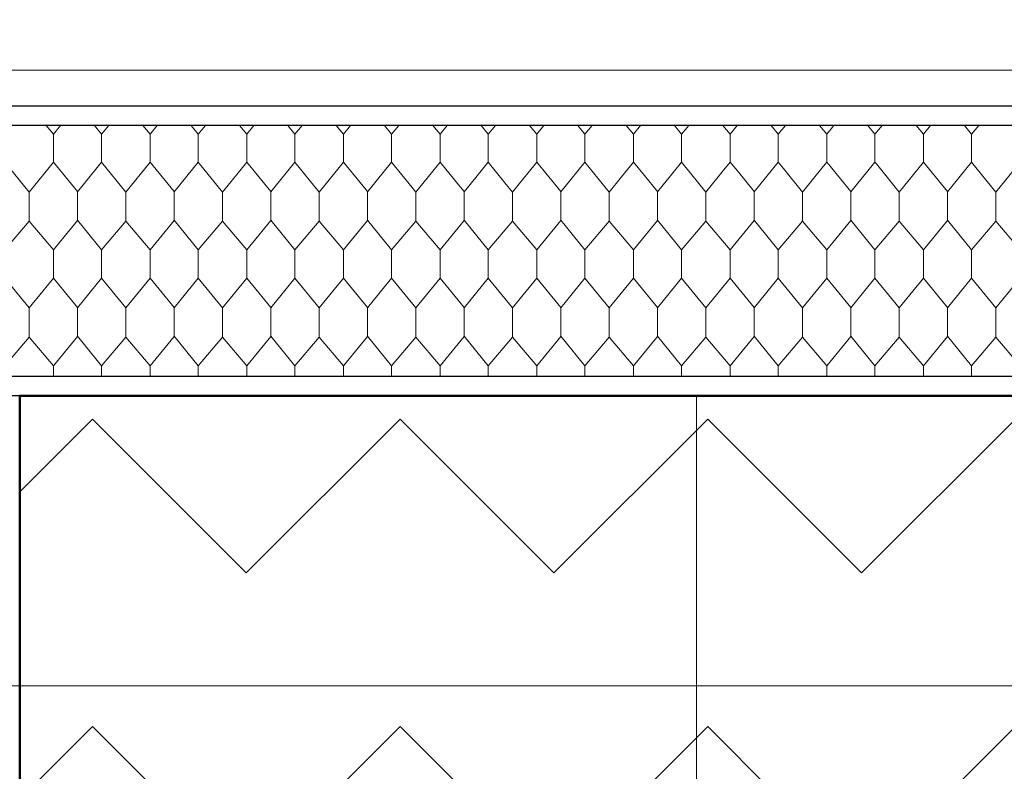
# Model space of a CAD drawing. Header units: metres. Extents: x 1306 to 1412, y -79 to 41.
# Tile 299 of 656: x 1353.02 to 1353.529, y -16.013 to -15.624. Entities that reach past the tile are written whole.
import ezdxf

# ---------------------------------------------------------------- set-up
doc = ezdxf.new("R2010")
doc.units = ezdxf.units.M
doc.header["$PDMODE"] = 65
doc.linetypes.add('AUSGEZOGEN', pattern=[0])
doc.linetypes.add('STRICHPUNKT2_S5', pattern=[0.5, 0.35, -0.05, 0.05, -0.05])
for name, color, linetype, lineweight in [('XR$2$Achsen', 4, 'AUSGEZOGEN', 13), ('XR$2$Allgemein', 4, 'AUSGEZOGEN', 13), ('XR$2$Wand', 1, 'AUSGEZOGEN', 50), ('XR$2$Wand Mauerwerk nt', 7, 'AUSGEZOGEN', 25), ('XR$3$DETAIL', 7, 'AUSGEZOGEN', 25), ('XR$3$Maßlinie 1_50', 7, 'AUSGEZOGEN', 25), ('XR$5$Filling', 4, 'AUSGEZOGEN', 13), ('XR$5$Muster', 4, 'AUSGEZOGEN', 13)]:
    doc.layers.add(name, color=color, linetype=linetype, lineweight=lineweight)
doc.styles.add('ARIAL', font='arial.ttf')
doc.dimstyles.new('DIMSTYLE_11', dxfattribs={"dimtxt": 0.15, "dimasz": 0.03, "dimexe": 0, "dimexo": 0, "dimgap": 0.075, "dimtad": 2, "dimrnd": 0.005, "dimzin": 4, "dimdsep": 46, "dimtxsty": 'ARIAL', "dimblk1": 'ALL_ML_STRICH', "dimblk2": 'ALL_ML_STRICH', "dimsah": 1, "dimcen": 0, "dimclrd": 3, "dimclre": 3, "dimclrt": 3, "dimadec": 0, "dimazin": 0, "dimtfac": 1, "dimtdec": 0, "dimtix": 1, "dimtmove": 2, "dimatfit": 3, "dimfxl": 0, "dimtzin": 0, "dimlwd": 0, "dimlwe": 25, "dimarcsym": 0})
doc.dimstyles.new('DIMSTYLE_12', dxfattribs={"dimtxt": 0.15, "dimasz": 0.03, "dimexe": 0, "dimexo": 0, "dimgap": 0.075, "dimtad": 2, "dimdec": 3, "dimrnd": 0.005, "dimzin": 4, "dimdsep": 46, "dimtxsty": 'ARIAL', "dimblk1": 'ALL_ML_STRICH', "dimblk2": 'ALL_ML_STRICH', "dimsah": 1, "dimcen": 0, "dimclrd": 3, "dimclre": 3, "dimclrt": 3, "dimadec": 0, "dimazin": 0, "dimtfac": 1, "dimtdec": 0, "dimtix": 1, "dimtmove": 2, "dimatfit": 3, "dimfxl": 0, "dimtzin": 0, "dimlwd": 0, "dimlwe": 25, "dimarcsym": 0})
doc.dimstyles.new('DIMSTYLE_19', dxfattribs={"dimtxt": 0.15, "dimasz": 0.03, "dimexe": 0, "dimexo": 0, "dimgap": 0.075, "dimtad": 2, "dimdec": 1, "dimlfac": 100, "dimrnd": 0.5, "dimzin": 4, "dimdsep": 46, "dimtxsty": 'ARIAL', "dimblk1": 'ALL_ML_STRICH', "dimblk2": 'ALL_ML_STRICH', "dimsah": 1, "dimcen": 0, "dimclrd": 3, "dimclre": 3, "dimclrt": 3, "dimadec": 0, "dimazin": 0, "dimtfac": 1, "dimtdec": 0, "dimtix": 1, "dimtmove": 2, "dimatfit": 3, "dimfxl": 0, "dimtzin": 0, "dimlwd": 0, "dimlwe": 25, "dimarcsym": 0})
doc.dimstyles.new('DIMSTYLE_24', dxfattribs={"dimtxt": 0.225, "dimasz": 0.15, "dimexe": 0, "dimexo": 0, "dimgap": 0.1125, "dimtad": 2, "dimrnd": 0.005, "dimzin": 4, "dimdsep": 46, "dimtxsty": 'ARIAL', "dimblk1": 'ALL_ML_STRICH', "dimblk2": 'ALL_ML_STRICH', "dimsah": 1, "dimcen": 0, "dimclrd": 3, "dimclre": 3, "dimclrt": 3, "dimadec": 0, "dimazin": 0, "dimtfac": 1, "dimtdec": 0, "dimtix": 1, "dimtmove": 2, "dimatfit": 3, "dimfxl": 0, "dimtzin": 0, "dimlwd": 0, "dimlwe": 25, "dimarcsym": 0})
doc.dimstyles.new('DIMSTYLE_6', dxfattribs={"dimtxt": 0.15, "dimasz": 0.15, "dimexe": 0, "dimexo": 0, "dimgap": 0.075, "dimtad": 2, "dimrnd": 0.005, "dimzin": 4, "dimdsep": 46, "dimtxsty": 'ARIAL', "dimblk1": 'ALL_ML_STRICH', "dimblk2": 'ALL_ML_STRICH', "dimsah": 1, "dimcen": 0, "dimclrd": 3, "dimclre": 3, "dimclrt": 3, "dimadec": 0, "dimazin": 0, "dimtfac": 1, "dimtdec": 0, "dimtix": 1, "dimtmove": 2, "dimatfit": 3, "dimfxl": 0, "dimtzin": 0, "dimlwd": 0, "dimlwe": 25, "dimarcsym": 0})
doc.dimstyles.new('DIMSTYLE_9', dxfattribs={"dimtxt": 0.15, "dimasz": 0.03, "dimexe": 0, "dimexo": 0, "dimgap": 0.075, "dimtad": 2, "dimdec": 1, "dimlfac": 100, "dimrnd": 0.5, "dimzin": 4, "dimdsep": 46, "dimtxsty": 'ARIAL', "dimblk1": 'ALL_ML_STRICH', "dimblk2": 'ALL_ML_STRICH', "dimsah": 1, "dimcen": 0, "dimclrd": 3, "dimclre": 3, "dimclrt": 3, "dimadec": 0, "dimazin": 0, "dimtfac": 1, "dimtdec": 0, "dimtix": 1, "dimtmove": 2, "dimatfit": 3, "dimfxl": 0, "dimtvp": 1.2, "dimtzin": 0, "dimlwd": 0, "dimlwe": 25, "dimarcsym": 0})

# ---------------------------------------------------------------- blocks, each defined once
blk = doc.blocks.new('ALL_ML_STRICH')
at = {"color": 0, "linetype": 'ByBlock', "lineweight": -2}
for p, q in [((0, -0.5), (0, 0.5)), ((-0.3, -0.3), (0.3, 0.3)), ((-1, 0), (0.5, 0))]:
    blk.add_line(p, q, dxfattribs=at)
blk = doc.blocks.new('*D765')
at = {"layer": 'DEFPOINTS', "color": 3, "linetype": 'AUSGEZOGEN', "lineweight": 25, "transparency": 33554687}
for p in [(1342.77015, -10.15909), (1342.77015, -20.11081), (1361.06015, -20.30016)]:
    blk.add_point(p, dxfattribs=at)
at = {"layer": 'XR$3$Maßlinie 1_50', "color": 3, "linetype": 'AUSGEZOGEN', "lineweight": -2, "transparency": 33554687}
for p, q in [((1342.77015, -10.20909), (1342.77015, -10.15909)), ((1342.77015, -10.15909), (1361.06015, -10.15909)), ((1361.06015, -10.20909), (1361.06015, -10.15909))]:
    blk.add_line(p, q, dxfattribs=at)
at = {"layer": 'XR$3$Maßlinie 1_50', "color": 3, "linetype": 'AUSGEZOGEN', "lineweight": 25, "transparency": 33554687, "xscale": 0.03000000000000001, "yscale": 0.03000000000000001, "zscale": 0.03000000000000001, "rotation": 180}
blk.add_blockref('ALL_ML_STRICH', (1342.77015, -10.15909), dxfattribs=at)
at = {"layer": 'XR$3$Maßlinie 1_50', "color": 3, "linetype": 'AUSGEZOGEN', "lineweight": 25, "transparency": 33554687, "xscale": 0.03000000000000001, "yscale": 0.03000000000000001, "zscale": 0.03000000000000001}
blk.add_blockref('ALL_ML_STRICH', (1361.06015, -10.15909), dxfattribs=at)
at = {"layer": 'XR$3$Maßlinie 1_50', "color": 3, "linetype": 'AUSGEZOGEN', "lineweight": 25, "transparency": 33554687, "insert": (1351.91908, -10.03154), "char_height": 0.15, "width": 0.6, "attachment_point": 5, "style": 'ARIAL'}
blk.add_mtext('\\W0.80;\\A1;{\\A1;{18.29\\H0.099000;\\S^ ;}}', dxfattribs=at)
blk = doc.blocks.new('*D782')
at = {"layer": 'DEFPOINTS', "color": 3, "linetype": 'AUSGEZOGEN', "lineweight": 25, "transparency": 33554687}
for p in [(1343.12015, -10.95909), (1343.12015, -20.11122), (1361.06015, -20.5034)]:
    blk.add_point(p, dxfattribs=at)
at = {"layer": 'XR$3$Maßlinie 1_50', "color": 3, "linetype": 'AUSGEZOGEN', "lineweight": -2, "transparency": 33554687}
for p, q in [((1343.12015, -11.00909), (1343.12015, -10.95909)), ((1343.12015, -10.95909), (1361.06015, -10.95909)), ((1361.06015, -11.00909), (1361.06015, -10.95909))]:
    blk.add_line(p, q, dxfattribs=at)
at = {"layer": 'XR$3$Maßlinie 1_50', "color": 3, "linetype": 'AUSGEZOGEN', "lineweight": 25, "transparency": 33554687, "xscale": 0.03000000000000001, "yscale": 0.03000000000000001, "zscale": 0.03000000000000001, "rotation": 180}
blk.add_blockref('ALL_ML_STRICH', (1343.12015, -10.95909), dxfattribs=at)
at = {"layer": 'XR$3$Maßlinie 1_50', "color": 3, "linetype": 'AUSGEZOGEN', "lineweight": 25, "transparency": 33554687, "xscale": 0.03000000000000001, "yscale": 0.03000000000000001, "zscale": 0.03000000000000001}
blk.add_blockref('ALL_ML_STRICH', (1361.06015, -10.95909), dxfattribs=at)
at = {"layer": 'XR$3$Maßlinie 1_50', "color": 3, "linetype": 'AUSGEZOGEN', "lineweight": 25, "transparency": 33554687, "insert": (1352.09444, -10.83154), "char_height": 0.15, "width": 0.6, "attachment_point": 5, "style": 'ARIAL'}
blk.add_mtext('\\W0.80;\\A1;{\\A1;{17.94\\H0.099000;\\S^ ;}}', dxfattribs=at)
blk = doc.blocks.new('*D880')
at = {"layer": 'DEFPOINTS', "color": 3, "linetype": 'AUSGEZOGEN', "lineweight": 25, "transparency": 33554687}
for p in [(1348.37015, -11.75909), (1348.37015, -16.9252), (1353.37015, -16.9252)]:
    blk.add_point(p, dxfattribs=at)
at = {"layer": 'XR$3$Maßlinie 1_50', "color": 3, "linetype": 'AUSGEZOGEN', "lineweight": -2, "transparency": 33554687}
for p, q in [((1348.37015, -11.80909), (1348.37015, -11.75909)), ((1348.37015, -11.75909), (1353.37015, -11.75909)), ((1353.37015, -11.80909), (1353.37015, -11.75909))]:
    blk.add_line(p, q, dxfattribs=at)
at = {"layer": 'XR$3$Maßlinie 1_50', "color": 3, "linetype": 'AUSGEZOGEN', "lineweight": 25, "transparency": 33554687, "xscale": 0.03000000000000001, "yscale": 0.03000000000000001, "zscale": 0.03000000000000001, "rotation": 180}
blk.add_blockref('ALL_ML_STRICH', (1348.37015, -11.75909), dxfattribs=at)
at = {"layer": 'XR$3$Maßlinie 1_50', "color": 3, "linetype": 'AUSGEZOGEN', "lineweight": 25, "transparency": 33554687, "xscale": 0.03000000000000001, "yscale": 0.03000000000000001, "zscale": 0.03000000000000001}
blk.add_blockref('ALL_ML_STRICH', (1353.37015, -11.75909), dxfattribs=at)
at = {"layer": 'XR$3$Maßlinie 1_50', "color": 3, "linetype": 'AUSGEZOGEN', "lineweight": 25, "transparency": 33554687, "insert": (1350.87902, -11.63154), "char_height": 0.15, "width": 0.48, "attachment_point": 5, "style": 'ARIAL'}
blk.add_mtext('\\W0.80;\\A1;{\\A1;{5.00\\H0.099000;\\S^ ;}}', dxfattribs=at)
blk = doc.blocks.new('*D881')
at = {"layer": 'DEFPOINTS', "color": 3, "linetype": 'AUSGEZOGEN', "lineweight": 25, "transparency": 33554687}
for p in [(1353.37015, -11.75909), (1353.37015, -16.9252), (1358.37015, -16.9252)]:
    blk.add_point(p, dxfattribs=at)
at = {"layer": 'XR$3$Maßlinie 1_50', "color": 3, "linetype": 'AUSGEZOGEN', "lineweight": -2, "transparency": 33554687}
for p, q in [((1353.37015, -11.80909), (1353.37015, -11.75909)), ((1353.37015, -11.75909), (1358.37015, -11.75909)), ((1358.37015, -11.80909), (1358.37015, -11.75909))]:
    blk.add_line(p, q, dxfattribs=at)
at = {"layer": 'XR$3$Maßlinie 1_50', "color": 3, "linetype": 'AUSGEZOGEN', "lineweight": 25, "transparency": 33554687, "xscale": 0.03000000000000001, "yscale": 0.03000000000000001, "zscale": 0.03000000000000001, "rotation": 180}
blk.add_blockref('ALL_ML_STRICH', (1353.37015, -11.75909), dxfattribs=at)
at = {"layer": 'XR$3$Maßlinie 1_50', "color": 3, "linetype": 'AUSGEZOGEN', "lineweight": 25, "transparency": 33554687, "xscale": 0.03000000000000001, "yscale": 0.03000000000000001, "zscale": 0.03000000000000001}
blk.add_blockref('ALL_ML_STRICH', (1358.37015, -11.75909), dxfattribs=at)
at = {"layer": 'XR$3$Maßlinie 1_50', "color": 3, "linetype": 'AUSGEZOGEN', "lineweight": 25, "transparency": 33554687, "insert": (1355.87902, -11.63154), "char_height": 0.15, "width": 0.48, "attachment_point": 5, "style": 'ARIAL'}
blk.add_mtext('\\W0.80;\\A1;{\\A1;{5.00\\H0.099000;\\S^ ;}}', dxfattribs=at)
blk = doc.blocks.new('*D899')
at = {"layer": 'DEFPOINTS', "color": 3, "linetype": 'AUSGEZOGEN', "lineweight": 25, "transparency": 33554687}
for p in [(1342.77015, -8.55909), (1361.24015, -14.91825), (1342.77015, -18.60158)]:
    blk.add_point(p, dxfattribs=at)
at = {"layer": 'XR$3$Maßlinie 1_50', "color": 3, "linetype": 'AUSGEZOGEN', "lineweight": -2, "transparency": 33554687}
for p, q in [((1342.77015, -9.15909), (1342.77015, -8.55909)), ((1342.77015, -8.55909), (1361.24015, -8.55909)), ((1361.24015, -9.15909), (1361.24015, -8.55909))]:
    blk.add_line(p, q, dxfattribs=at)
at = {"layer": 'XR$3$Maßlinie 1_50', "color": 3, "linetype": 'AUSGEZOGEN', "lineweight": 25, "transparency": 33554687, "xscale": 0.15, "yscale": 0.15, "zscale": 0.15, "rotation": 180}
blk.add_blockref('ALL_ML_STRICH', (1342.77015, -8.55909), dxfattribs=at)
at = {"layer": 'XR$3$Maßlinie 1_50', "color": 3, "linetype": 'AUSGEZOGEN', "lineweight": 25, "transparency": 33554687, "xscale": 0.15, "yscale": 0.15, "zscale": 0.15}
blk.add_blockref('ALL_ML_STRICH', (1361.24015, -8.55909), dxfattribs=at)
at = {"layer": 'XR$3$Maßlinie 1_50', "color": 3, "linetype": 'AUSGEZOGEN', "lineweight": 25, "transparency": 33554687, "insert": (1352.0111, -8.3926), "char_height": 0.225, "width": 0.9, "attachment_point": 5, "style": 'ARIAL'}
blk.add_mtext('\\W0.80;\\A1;{\\fArial|i0|b1;\\A1;{18.47\\H0.148500;\\S^ ;}}', dxfattribs=at)
blk = doc.blocks.new('*D905')
at = {"layer": 'DEFPOINTS', "color": 3, "linetype": 'AUSGEZOGEN', "lineweight": 25, "transparency": 33554687}
for p in [(1352.87015, -12.55909), (1352.87015, -16.39625), (1353.87015, -16.39625)]:
    blk.add_point(p, dxfattribs=at)
at = {"layer": 'XR$3$Maßlinie 1_50', "color": 3, "linetype": 'AUSGEZOGEN', "lineweight": -2, "transparency": 33554687}
for p, q in [((1352.87015, -12.60909), (1352.87015, -12.55909)), ((1352.87015, -12.55909), (1353.87015, -12.55909)), ((1353.87015, -12.60909), (1353.87015, -12.55909))]:
    blk.add_line(p, q, dxfattribs=at)
at = {"layer": 'XR$3$Maßlinie 1_50', "color": 3, "linetype": 'AUSGEZOGEN', "lineweight": 25, "transparency": 33554687, "xscale": 0.15, "yscale": 0.15, "zscale": 0.15, "rotation": 180}
blk.add_blockref('ALL_ML_STRICH', (1352.87015, -12.55909), dxfattribs=at)
at = {"layer": 'XR$3$Maßlinie 1_50', "color": 3, "linetype": 'AUSGEZOGEN', "lineweight": 25, "transparency": 33554687, "xscale": 0.15, "yscale": 0.15, "zscale": 0.15}
blk.add_blockref('ALL_ML_STRICH', (1353.87015, -12.55909), dxfattribs=at)
at = {"layer": 'XR$3$Maßlinie 1_50', "color": 3, "linetype": 'AUSGEZOGEN', "lineweight": 25, "transparency": 33554687, "insert": (1353.37902, -12.43154), "char_height": 0.15, "width": 0.48, "attachment_point": 5, "style": 'ARIAL'}
blk.add_mtext('\\W0.80;\\A1;{\\A1;{1.00\\H0.099000;\\S^ ;}}', dxfattribs=at)
blk = doc.blocks.new('*D929')
at = {"layer": 'DEFPOINTS', "color": 3, "linetype": 'AUSGEZOGEN', "lineweight": 25, "transparency": 33554687}
for p in [(1362.14624, -15.15825), (1340.42407, -17.54325), (1364.27124, -17.54325)]:
    blk.add_point(p, dxfattribs=at)
at = {"layer": 'XR$3$Maßlinie 1_50', "color": 3, "linetype": 'AUSGEZOGEN', "lineweight": -2, "transparency": 33554687}
for p, q in [((1340.47407, -15.15825), (1340.42407, -15.15825)), ((1340.42407, -17.54325), (1340.42407, -15.15825)), ((1340.47407, -17.54325), (1340.42407, -17.54325))]:
    blk.add_line(p, q, dxfattribs=at)
at = {"layer": 'XR$3$Maßlinie 1_50', "color": 3, "linetype": 'AUSGEZOGEN', "lineweight": 25, "transparency": 33554687, "xscale": 0.03000000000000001, "yscale": 0.03000000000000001, "zscale": 0.03000000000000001}
for p, rotation in [((1340.42407, -15.15825), 90), ((1340.42407, -17.54325), 270)]:
    blk.add_blockref('ALL_ML_STRICH', p, dxfattribs=dict(at, rotation=rotation))
at = {"layer": 'XR$3$Maßlinie 1_50', "color": 3, "linetype": 'AUSGEZOGEN', "lineweight": 25, "transparency": 33554687, "insert": (1340.29641, -16.32984), "char_height": 0.15, "width": 0.6, "attachment_point": 5, "rotation": 90, "style": 'ARIAL'}
blk.add_mtext('\\W0.80;\\A1;{\\A1;{2.38\\H0.099000;\\S5^ ;}}', dxfattribs=at)
blk = doc.blocks.new('*D938')
at = {"layer": 'DEFPOINTS', "color": 3, "linetype": 'AUSGEZOGEN', "lineweight": 25, "transparency": 33554687}
for p in [(1364.96914, -15.15825), (1338.82407, -20.29325), (1364.65696, -20.29325)]:
    blk.add_point(p, dxfattribs=at)
at = {"layer": 'XR$3$Maßlinie 1_50', "color": 3, "linetype": 'AUSGEZOGEN', "lineweight": -2, "transparency": 33554687}
for p, q in [((1338.87407, -15.15825), (1338.82407, -15.15825)), ((1338.82407, -20.29325), (1338.82407, -15.15825)), ((1338.87407, -20.29325), (1338.82407, -20.29325))]:
    blk.add_line(p, q, dxfattribs=at)
at = {"layer": 'XR$3$Maßlinie 1_50', "color": 3, "linetype": 'AUSGEZOGEN', "lineweight": 25, "transparency": 33554687, "xscale": 0.03000000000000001, "yscale": 0.03000000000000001, "zscale": 0.03000000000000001}
for p, rotation in [((1338.82407, -15.15825), 90), ((1338.82407, -20.29325), 270)]:
    blk.add_blockref('ALL_ML_STRICH', p, dxfattribs=dict(at, rotation=rotation))
at = {"layer": 'XR$3$Maßlinie 1_50', "color": 3, "linetype": 'AUSGEZOGEN', "lineweight": 25, "transparency": 33554687, "insert": (1338.69641, -17.70484), "char_height": 0.15, "width": 0.6, "attachment_point": 5, "rotation": 90, "style": 'ARIAL'}
blk.add_mtext('\\W0.80;\\A1;{\\A1;{5.13\\H0.099000;\\S5^ ;}}', dxfattribs=at)
blk = doc.blocks.new('*D948')
at = {"layer": 'DEFPOINTS', "color": 3, "linetype": 'AUSGEZOGEN', "lineweight": 25, "transparency": 33554687}
for p in [(1362.86309, -15.81825), (1338.02407, -16.21825), (1360.44309, -16.21825)]:
    blk.add_point(p, dxfattribs=at)
at = {"layer": 'XR$3$Maßlinie 1_50', "color": 3, "linetype": 'AUSGEZOGEN', "lineweight": -2, "transparency": 33554687}
for p, q in [((1338.07407, -15.81825), (1338.02407, -15.81825)), ((1338.02407, -16.21825), (1338.02407, -15.81825)), ((1338.07407, -16.21825), (1338.02407, -16.21825))]:
    blk.add_line(p, q, dxfattribs=at)
at = {"layer": 'XR$3$Maßlinie 1_50', "color": 3, "linetype": 'AUSGEZOGEN', "lineweight": 25, "transparency": 33554687, "xscale": 0.03000000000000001, "yscale": 0.03000000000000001, "zscale": 0.03000000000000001}
for p, rotation in [((1338.02407, -15.81825), 90), ((1338.02407, -16.21825), 270)]:
    blk.add_blockref('ALL_ML_STRICH', p, dxfattribs=dict(at, rotation=rotation))
at = {"layer": 'XR$3$Maßlinie 1_50', "color": 3, "linetype": 'AUSGEZOGEN', "lineweight": 25, "transparency": 33554687, "insert": (1337.89652, -16.02347), "char_height": 0.15, "width": 0.48, "attachment_point": 5, "rotation": 90, "style": 'ARIAL'}
blk.add_mtext('\\W0.80;\\A1;{\\A1;{40\\H0.099000;\\S^ ;}}', dxfattribs=at)
blk = doc.blocks.new('*D949')
at = {"layer": 'DEFPOINTS', "color": 3, "linetype": 'AUSGEZOGEN', "lineweight": 25, "transparency": 33554687}
for p in [(1363.22309, -14.91825), (1338.02407, -15.81825), (1362.86309, -15.81825)]:
    blk.add_point(p, dxfattribs=at)
at = {"layer": 'XR$3$Maßlinie 1_50', "color": 3, "linetype": 'AUSGEZOGEN', "lineweight": -2, "transparency": 33554687}
for p, q in [((1338.07407, -14.91825), (1338.02407, -14.91825)), ((1338.02407, -15.81825), (1338.02407, -14.91825)), ((1338.07407, -15.81825), (1338.02407, -15.81825))]:
    blk.add_line(p, q, dxfattribs=at)
at = {"layer": 'XR$3$Maßlinie 1_50', "color": 3, "linetype": 'AUSGEZOGEN', "lineweight": 25, "transparency": 33554687, "xscale": 0.03000000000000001, "yscale": 0.03000000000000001, "zscale": 0.03000000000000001}
for p, rotation in [((1338.02407, -14.91825), 90), ((1338.02407, -15.81825), 270)]:
    blk.add_blockref('ALL_ML_STRICH', p, dxfattribs=dict(at, rotation=rotation))
at = {"layer": 'XR$3$Maßlinie 1_50', "color": 3, "linetype": 'AUSGEZOGEN', "lineweight": 25, "transparency": 33554687, "insert": (1337.89652, -15.37347), "char_height": 0.15, "width": 0.48, "attachment_point": 5, "rotation": 90, "style": 'ARIAL'}
blk.add_mtext('\\W0.80;\\A1;{\\A1;{90\\H0.099000;\\S^ ;}}', dxfattribs=at)
blk = doc.blocks.new('*D1085')
at = {"layer": 'DEFPOINTS', "color": 3, "linetype": 'AUSGEZOGEN', "lineweight": 25, "transparency": 33554687}
for p in [(1366.1012, -15.15825), (1339.62407, -17.54325), (1365.92579, -17.54325)]:
    blk.add_point(p, dxfattribs=at)
at = {"layer": 'XR$3$Maßlinie 1_50', "color": 3, "linetype": 'AUSGEZOGEN', "lineweight": -2, "transparency": 33554687}
for p, q in [((1339.67407, -15.15825), (1339.62407, -15.15825)), ((1339.62407, -17.54325), (1339.62407, -15.15825)), ((1339.67407, -17.54325), (1339.62407, -17.54325))]:
    blk.add_line(p, q, dxfattribs=at)
at = {"layer": 'XR$3$Maßlinie 1_50', "color": 3, "linetype": 'AUSGEZOGEN', "lineweight": 25, "transparency": 33554687, "xscale": 0.03000000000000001, "yscale": 0.03000000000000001, "zscale": 0.03000000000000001}
for p, rotation in [((1339.62407, -15.15825), 90), ((1339.62407, -17.54325), 270)]:
    blk.add_blockref('ALL_ML_STRICH', p, dxfattribs=dict(at, rotation=rotation))
at = {"layer": 'XR$3$Maßlinie 1_50', "color": 3, "linetype": 'AUSGEZOGEN', "lineweight": 25, "transparency": 33554687, "insert": (1339.49641, -16.32984), "char_height": 0.15, "width": 0.6, "attachment_point": 5, "rotation": 90, "style": 'ARIAL'}
blk.add_mtext('\\W0.80;\\A1;{\\A1;{2.38\\H0.099000;\\S5^ ;}}', dxfattribs=at)
blk = doc.blocks.new('MUSTER_1')
at = {"layer": 'XR$5$Muster', "color": 52, "linetype": 'AUSGEZOGEN', "lineweight": 13, "transparency": 33554687}
for p, q in [((1353.03755, -15.68274), (1353.03374, -15.67825)), ((1353.04122, -15.67825), (1353.03755, -15.68274)), ((1353.06245, -15.68274), (1353.05881, -15.67825)), ((1353.06622, -15.67825), (1353.06245, -15.68274)), ((1353.08755, -15.68274), (1353.08374, -15.67825)), ((1353.09122, -15.67825), (1353.08755, -15.68274)), ((1353.11245, -15.68274), (1353.10881, -15.67825)), ((1353.11622, -15.67825), (1353.11245, -15.68274)), ((1353.13755, -15.68274), (1353.13374, -15.67825)), ((1353.14122, -15.67825), (1353.13755, -15.68274)), ((1353.16245, -15.68274), (1353.15881, -15.67825)), ((1353.16622, -15.67825), (1353.16245, -15.68274)), ((1353.18755, -15.68274), (1353.18374, -15.67825)), ((1353.19122, -15.67825), (1353.18755, -15.68274)), ((1353.21245, -15.68274), (1353.20881, -15.67825)), ((1353.21622, -15.67825), (1353.21245, -15.68274)), ((1353.23755, -15.68274), (1353.23374, -15.67825)), ((1353.24122, -15.67825), (1353.23755, -15.68274)), ((1353.26245, -15.68274), (1353.25881, -15.67825)), ((1353.26622, -15.67825), (1353.26245, -15.68274)), ((1353.28755, -15.68274), (1353.28374, -15.67825)), ((1353.29122, -15.67825), (1353.28755, -15.68274)), ((1353.31245, -15.68274), (1353.30881, -15.67825)), ((1353.31622, -15.67825), (1353.31245, -15.68274)), ((1353.33755, -15.68274), (1353.33374, -15.67825)), ((1353.34122, -15.67825), (1353.33755, -15.68274)), ((1353.36245, -15.68274), (1353.35881, -15.67825)), ((1353.36622, -15.67825), (1353.36245, -15.68274)), ((1353.38755, -15.68274), (1353.38374, -15.67825)), ((1353.39122, -15.67825), (1353.38755, -15.68274)), ((1353.41245, -15.68274), (1353.40881, -15.67825)), ((1353.41622, -15.67825), (1353.41245, -15.68274)), ((1353.43755, -15.68274), (1353.43374, -15.67825)), ((1353.44122, -15.67825), (1353.43755, -15.68274)), ((1353.46245, -15.68274), (1353.45881, -15.67825)), ((1353.46622, -15.67825), (1353.46245, -15.68274)), ((1353.48755, -15.68274), (1353.48374, -15.67825)), ((1353.49122, -15.67825), (1353.48755, -15.68274)), ((1353.51245, -15.68274), (1353.50881, -15.67825)), ((1353.51622, -15.67825), (1353.51245, -15.68274)), ((1353.03755, -15.69726), (1353.03755, -15.68274)), ((1353.06245, -15.68274), (1353.06245, -15.69726)), ((1353.08755, -15.69726), (1353.08755, -15.68274)), ((1353.11245, -15.68274), (1353.11245, -15.69726)), ((1353.13755, -15.69726), (1353.13755, -15.68274)), ((1353.16245, -15.68274), (1353.16245, -15.69726)), ((1353.18755, -15.69726), (1353.18755, -15.68274)), ((1353.21245, -15.68274), (1353.21245, -15.69726)), ((1353.23755, -15.69726), (1353.23755, -15.68274)), ((1353.26245, -15.68274), (1353.26245, -15.69726)), ((1353.28755, -15.69726), (1353.28755, -15.68274)), ((1353.31245, -15.68274), (1353.31245, -15.69726)), ((1353.33755, -15.69726), (1353.33755, -15.68274)), ((1353.36245, -15.68274), (1353.36245, -15.69726)), ((1353.38755, -15.69726), (1353.38755, -15.68274)), ((1353.41245, -15.68274), (1353.41245, -15.69726)), ((1353.43755, -15.69726), (1353.43755, -15.68274)), ((1353.46245, -15.68274), (1353.46245, -15.69726)), ((1353.05, -15.7125), (1353.03755, -15.69726)), ((1353.1, -15.7125), (1353.08755, -15.69726)), ((1353.15, -15.7125), (1353.13755, -15.69726)), ((1353.5, -15.7125), (1353.48755, -15.69726)), ((1353.02495, -15.71274), (1353.02495, -15.72)), ((1353.2, -15.72), (1353.2, -15.71262)), ((1353.22495, -15.71274), (1353.22495, -15.72)), ((1353.25, -15.72), (1353.25, -15.71262)), ((1353.27495, -15.71274), (1353.27495, -15.72)), ((1353.3, -15.72), (1353.3, -15.71262)), ((1353.32495, -15.71274), (1353.32495, -15.72)), ((1353.35, -15.72), (1353.35, -15.71262)), ((1353.37495, -15.71274), (1353.37495, -15.72)), ((1353.4, -15.72), (1353.4, -15.71262)), ((1353.42495, -15.71274), (1353.42495, -15.72)), ((1353.45, -15.72), (1353.45, -15.71262)), ((1353.47495, -15.71274), (1353.47495, -15.72)), ((1353.5, -15.72), (1353.5, -15.71262)), ((1353.52495, -15.71274), (1353.52495, -15.72)), ((1353.05, -15.72738), (1353.05, -15.72)), ((1353.07495, -15.72786), (1353.07495, -15.72)), ((1353.1, -15.72738), (1353.1, -15.72)), ((1353.12495, -15.72786), (1353.12495, -15.72)), ((1353.15, -15.72738), (1353.15, -15.72)), ((1353.17495, -15.72786), (1353.17495, -15.72)), ((1353.2, -15.72738), (1353.2, -15.72)), ((1353.22495, -15.72786), (1353.22495, -15.72)), ((1353.25, -15.72738), (1353.25, -15.72)), ((1353.27495, -15.72786), (1353.27495, -15.72)), ((1353.3, -15.72738), (1353.3, -15.72)), ((1353.32495, -15.72786), (1353.32495, -15.72)), ((1353.35, -15.72738), (1353.35, -15.72)), ((1353.37495, -15.72786), (1353.37495, -15.72)), ((1353.4, -15.72738), (1353.4, -15.72)), ((1353.42495, -15.72786), (1353.42495, -15.72)), ((1353.45, -15.72738), (1353.45, -15.72)), ((1353.47495, -15.72786), (1353.47495, -15.72)), ((1353.5, -15.72738), (1353.5, -15.72)), ((1353.52495, -15.72786), (1353.52495, -15.72)), ((1353.05, -15.7275), (1353.03755, -15.74274)), ((1353.06245, -15.74274), (1353.05, -15.72738)), ((1353.1, -15.7275), (1353.08755, -15.74274)), ((1353.11245, -15.74274), (1353.1, -15.72738)), ((1353.15, -15.7275), (1353.13755, -15.74274)), ((1353.16245, -15.74274), (1353.15, -15.72738)), ((1353.2, -15.7275), (1353.18755, -15.74274)), ((1353.21245, -15.74274), (1353.2, -15.72738)), ((1353.25, -15.7275), (1353.23755, -15.74274)), ((1353.26245, -15.74274), (1353.25, -15.72738)), ((1353.3, -15.7275), (1353.28755, -15.74274)), ((1353.31245, -15.74274), (1353.3, -15.72738)), ((1353.35, -15.7275), (1353.33755, -15.74274)), ((1353.36245, -15.74274), (1353.35, -15.72738)), ((1353.4, -15.7275), (1353.38755, -15.74274)), ((1353.41245, -15.74274), (1353.4, -15.72738)), ((1353.45, -15.7275), (1353.43755, -15.74274)), ((1353.46245, -15.74274), (1353.45, -15.72738)), ((1353.5, -15.7275), (1353.48755, -15.74274)), ((1353.51245, -15.74274), (1353.5, -15.72738)), ((1353.03755, -15.75726), (1353.03755, -15.74274)), ((1353.06245, -15.74274), (1353.06245, -15.75726)), ((1353.08755, -15.75726), (1353.08755, -15.74274)), ((1353.11245, -15.74274), (1353.11245, -15.75726)), ((1353.13755, -15.75726), (1353.13755, -15.74274)), ((1353.16245, -15.74274), (1353.16245, -15.75726)), ((1353.18755, -15.75726), (1353.18755, -15.74274)), ((1353.21245, -15.74274), (1353.21245, -15.75726)), ((1353.23755, -15.75726), (1353.23755, -15.74274)), ((1353.26245, -15.74274), (1353.26245, -15.75726)), ((1353.28755, -15.75726), (1353.28755, -15.74274)), ((1353.31245, -15.74274), (1353.31245, -15.75726)), ((1353.33755, -15.75726), (1353.33755, -15.74274)), ((1353.36245, -15.74274), (1353.36245, -15.75726)), ((1353.38755, -15.75726), (1353.38755, -15.74274)), ((1353.41245, -15.74274), (1353.41245, -15.75726)), ((1353.43755, -15.75726), (1353.43755, -15.74274)), ((1353.46245, -15.74274), (1353.46245, -15.75726)), ((1353.48755, -15.75726), (1353.48755, -15.74274)), ((1353.51245, -15.74274), (1353.51245, -15.75726)), ((1353.05, -15.7725), (1353.03755, -15.75726)), ((1353.1, -15.7725), (1353.08755, -15.75726)), ((1353.15, -15.7725), (1353.13755, -15.75726)), ((1353.2, -15.7725), (1353.18755, -15.75726)), ((1353.25, -15.7725), (1353.23755, -15.75726)), ((1353.3, -15.7725), (1353.28755, -15.75726)), ((1353.35, -15.7725), (1353.33755, -15.75726)), ((1353.4, -15.7725), (1353.38755, -15.75726)), ((1353.45, -15.7725), (1353.43755, -15.75726)), ((1353.5, -15.7725), (1353.48755, -15.75726)), ((1353.02495, -15.77274), (1353.02495, -15.78)), ((1353.05, -15.78), (1353.05, -15.77262)), ((1353.07495, -15.77274), (1353.07495, -15.78)), ((1353.1, -15.78), (1353.1, -15.77262)), ((1353.12495, -15.77274), (1353.12495, -15.78)), ((1353.15, -15.78), (1353.15, -15.77262)), ((1353.17495, -15.77274), (1353.17495, -15.78)), ((1353.2, -15.78), (1353.2, -15.77262)), ((1353.22495, -15.77274), (1353.22495, -15.78)), ((1353.25, -15.78), (1353.25, -15.77262)), ((1353.27495, -15.77274), (1353.27495, -15.78)), ((1353.3, -15.78), (1353.3, -15.77262)), ((1353.32495, -15.77274), (1353.32495, -15.78)), ((1353.35, -15.78), (1353.35, -15.77262)), ((1353.37495, -15.77274), (1353.37495, -15.78)), ((1353.4, -15.78), (1353.4, -15.77262)), ((1353.42495, -15.77274), (1353.42495, -15.78)), ((1353.45, -15.78), (1353.45, -15.77262)), ((1353.47495, -15.77274), (1353.47495, -15.78)), ((1353.5, -15.78), (1353.5, -15.77262)), ((1353.52495, -15.77274), (1353.52495, -15.78)), ((1353.02495, -15.78786), (1353.02495, -15.78)), ((1353.05, -15.78738), (1353.05, -15.78)), ((1353.07495, -15.78786), (1353.07495, -15.78)), ((1353.1, -15.78738), (1353.1, -15.78)), ((1353.12495, -15.78786), (1353.12495, -15.78)), ((1353.15, -15.78738), (1353.15, -15.78)), ((1353.17495, -15.78786), (1353.17495, -15.78)), ((1353.2, -15.78738), (1353.2, -15.78)), ((1353.22495, -15.78786), (1353.22495, -15.78)), ((1353.25, -15.78738), (1353.25, -15.78)), ((1353.27495, -15.78786), (1353.27495, -15.78)), ((1353.3, -15.78738), (1353.3, -15.78)), ((1353.32495, -15.78786), (1353.32495, -15.78)), ((1353.35, -15.78738), (1353.35, -15.78)), ((1353.37495, -15.78786), (1353.37495, -15.78)), ((1353.4, -15.78738), (1353.4, -15.78)), ((1353.42495, -15.78786), (1353.42495, -15.78)), ((1353.45, -15.78738), (1353.45, -15.78)), ((1353.47495, -15.78786), (1353.47495, -15.78)), ((1353.5, -15.78738), (1353.5, -15.78)), ((1353.52495, -15.78786), (1353.52495, -15.78)), ((1353.05, -15.7875), (1353.03755, -15.80274)), ((1353.06245, -15.80274), (1353.05, -15.78738)), ((1353.1, -15.7875), (1353.08755, -15.80274)), ((1353.11245, -15.80274), (1353.1, -15.78738)), ((1353.15, -15.7875), (1353.13755, -15.80274)), ((1353.16245, -15.80274), (1353.15, -15.78738)), ((1353.2, -15.7875), (1353.18755, -15.80274)), ((1353.21245, -15.80274), (1353.2, -15.78738)), ((1353.25, -15.7875), (1353.23755, -15.80274)), ((1353.26245, -15.80274), (1353.25, -15.78738)), ((1353.3, -15.7875), (1353.28755, -15.80274)), ((1353.31245, -15.80274), (1353.3, -15.78738)), ((1353.35, -15.7875), (1353.33755, -15.80274)), ((1353.36245, -15.80274), (1353.35, -15.78738)), ((1353.4, -15.7875), (1353.38755, -15.80274)), ((1353.41245, -15.80274), (1353.4, -15.78738)), ((1353.45, -15.7875), (1353.43755, -15.80274)), ((1353.46245, -15.80274), (1353.45, -15.78738)), ((1353.5, -15.7875), (1353.48755, -15.80274)), ((1353.51245, -15.80274), (1353.5, -15.78738))]:
    blk.add_line(p, q, dxfattribs=at)
for points in [[(1353.48755, -15.69726), (1353.48755, -15.69692), (1353.48755, -15.69692), (1353.48755, -15.68274)], [(1353.51245, -15.68274), (1353.51245, -15.69564), (1353.51245, -15.69564), (1353.51245, -15.69726)], [(1353, -15.71262), (1353.01245, -15.69726), (1353.02495, -15.71274), (1353.03755, -15.69726)], [(1353.05, -15.71262), (1353.06245, -15.69726), (1353.07495, -15.71274), (1353.08755, -15.69726)], [(1353.1, -15.71262), (1353.11245, -15.69726), (1353.12495, -15.71274), (1353.13755, -15.69726)], [(1353.15, -15.71262), (1353.16245, -15.69726), (1353.17495, -15.71274), (1353.18755, -15.69726)], [(1353.2, -15.7125), (1353.1993, -15.71164), (1353.1993, -15.71164), (1353.18755, -15.69726)], [(1353.2, -15.71262), (1353.20086, -15.71156), (1353.20086, -15.71156), (1353.21245, -15.69726), (1353.22308, -15.71042), (1353.22308, -15.71042), (1353.22495, -15.71274), (1353.227, -15.71022), (1353.227, -15.71022), (1353.23755, -15.69726)], [(1353.25, -15.7125), (1353.24729, -15.70919), (1353.24729, -15.70919), (1353.23755, -15.69726)], [(1353.25, -15.71262), (1353.25302, -15.70889), (1353.25302, -15.70889), (1353.26245, -15.69726), (1353.2711, -15.70797), (1353.2711, -15.70797), (1353.27495, -15.71274), (1353.27917, -15.70756), (1353.27917, -15.70756), (1353.28755, -15.69726)], [(1353.3, -15.7125), (1353.29529, -15.70673), (1353.29529, -15.70673), (1353.28755, -15.69726)], [(1353.3, -15.71262), (1353.30518, -15.70623), (1353.30518, -15.70623), (1353.31245, -15.69726), (1353.31912, -15.70552), (1353.31912, -15.70552), (1353.32495, -15.71274), (1353.33134, -15.70489), (1353.33134, -15.70489), (1353.33755, -15.69726)], [(1353.35, -15.7125), (1353.34329, -15.70428), (1353.34329, -15.70428), (1353.33755, -15.69726)], [(1353.35, -15.71262), (1353.35734, -15.70357), (1353.35734, -15.70357), (1353.36245, -15.69726), (1353.36714, -15.70307), (1353.36714, -15.70307), (1353.37495, -15.71274), (1353.3835, -15.70223), (1353.3835, -15.70223), (1353.38755, -15.69726)], [(1353.4, -15.7125), (1353.39128, -15.70183), (1353.39128, -15.70183), (1353.38755, -15.69726)], [(1353.4, -15.71262), (1353.4095, -15.7009), (1353.4095, -15.7009), (1353.41245, -15.69726), (1353.41516, -15.70061), (1353.41516, -15.70061), (1353.42495, -15.71274), (1353.43567, -15.69957), (1353.43567, -15.69957), (1353.43755, -15.69726)], [(1353.45, -15.7125), (1353.43928, -15.69938), (1353.43928, -15.69938), (1353.43755, -15.69726)], [(1353.45, -15.71262), (1353.46166, -15.69824), (1353.46166, -15.69824), (1353.46245, -15.69726), (1353.46318, -15.69816), (1353.46318, -15.69816), (1353.47495, -15.71274), (1353.48755, -15.69726)], [(1353.5, -15.71262), (1353.51245, -15.69726), (1353.52495, -15.71274), (1353.53755, -15.69726)], [(1353.05, -15.72), (1353.05, -15.71926), (1353.05, -15.71926), (1353.05, -15.71262)], [(1353.07495, -15.71274), (1353.07495, -15.71799), (1353.07495, -15.71799), (1353.07495, -15.72)], [(1353.1, -15.72), (1353.1, -15.71671), (1353.1, -15.71671), (1353.1, -15.71262)], [(1353.12495, -15.71274), (1353.12495, -15.71543), (1353.12495, -15.71543), (1353.12495, -15.72)], [(1353.15, -15.72), (1353.15, -15.71416), (1353.15, -15.71416), (1353.15, -15.71262)], [(1353.17495, -15.71274), (1353.17495, -15.71288), (1353.17495, -15.71288), (1353.17495, -15.72)], [(1353.02495, -15.72786), (1353.02495, -15.72054), (1353.02495, -15.72054), (1353.02495, -15.72)], [(1353.03755, -15.74274), (1353.02495, -15.72786), (1353.01245, -15.74274)], [(1353.08755, -15.74274), (1353.07495, -15.72786), (1353.06245, -15.74274)], [(1353.13755, -15.74274), (1353.12495, -15.72786), (1353.11245, -15.74274)], [(1353.18755, -15.74274), (1353.17495, -15.72786), (1353.16245, -15.74274)], [(1353.23755, -15.74274), (1353.22495, -15.72786), (1353.21245, -15.74274)], [(1353.28755, -15.74274), (1353.27495, -15.72786), (1353.26245, -15.74274)], [(1353.33755, -15.74274), (1353.32495, -15.72786), (1353.31245, -15.74274)], [(1353.38755, -15.74274), (1353.37495, -15.72786), (1353.36245, -15.74274)], [(1353.43755, -15.74274), (1353.42495, -15.72786), (1353.41245, -15.74274)], [(1353.48755, -15.74274), (1353.47495, -15.72786), (1353.46245, -15.74274)], [(1353.53755, -15.74274), (1353.52495, -15.72786), (1353.51245, -15.74274)], [(1353, -15.77262), (1353.01245, -15.75726), (1353.02495, -15.77274), (1353.03755, -15.75726)], [(1353.05, -15.77262), (1353.06245, -15.75726), (1353.07495, -15.77274), (1353.08755, -15.75726)], [(1353.1, -15.77262), (1353.11245, -15.75726), (1353.12495, -15.77274), (1353.13755, -15.75726)], [(1353.15, -15.77262), (1353.16245, -15.75726), (1353.17495, -15.77274), (1353.18755, -15.75726)], [(1353.2, -15.77262), (1353.21245, -15.75726), (1353.22495, -15.77274), (1353.23755, -15.75726)], [(1353.25, -15.77262), (1353.26245, -15.75726), (1353.27495, -15.77274), (1353.28755, -15.75726)], [(1353.3, -15.77262), (1353.31245, -15.75726), (1353.32495, -15.77274), (1353.33755, -15.75726)], [(1353.35, -15.77262), (1353.36245, -15.75726), (1353.37495, -15.77274), (1353.38755, -15.75726)], [(1353.4, -15.77262), (1353.41245, -15.75726), (1353.42495, -15.77274), (1353.43755, -15.75726)], [(1353.45, -15.77262), (1353.46245, -15.75726), (1353.47495, -15.77274), (1353.48755, -15.75726)], [(1353.5, -15.77262), (1353.51245, -15.75726), (1353.52495, -15.77274), (1353.53755, -15.75726)], [(1353.03755, -15.80274), (1353.02495, -15.78786), (1353.01245, -15.80274)], [(1353.08755, -15.80274), (1353.07495, -15.78786), (1353.06245, -15.80274)], [(1353.13755, -15.80274), (1353.12495, -15.78786), (1353.11245, -15.80274)], [(1353.18755, -15.80274), (1353.17495, -15.78786), (1353.16245, -15.80274)], [(1353.23755, -15.80274), (1353.22495, -15.78786), (1353.21245, -15.80274)], [(1353.28755, -15.80274), (1353.27495, -15.78786), (1353.26245, -15.80274)], [(1353.33755, -15.80274), (1353.32495, -15.78786), (1353.31245, -15.80274)], [(1353.38755, -15.80274), (1353.37495, -15.78786), (1353.36245, -15.80274)], [(1353.43755, -15.80274), (1353.42495, -15.78786), (1353.41245, -15.80274)], [(1353.48755, -15.80274), (1353.47495, -15.78786), (1353.46245, -15.80274)], [(1353.53755, -15.80274), (1353.52495, -15.78786), (1353.51245, -15.80274)], [(1353.03755, -15.80825), (1353.03755, -15.80825), (1353.03755, -15.80274)], [(1353.06245, -15.80274), (1353.06245, -15.80825), (1353.06245, -15.80825)], [(1353.08755, -15.80825), (1353.08755, -15.80825), (1353.08755, -15.80274)], [(1353.11245, -15.80274), (1353.11245, -15.80825), (1353.11245, -15.80825)], [(1353.13755, -15.80825), (1353.13755, -15.80825), (1353.13755, -15.80274)], [(1353.16245, -15.80274), (1353.16245, -15.80825), (1353.16245, -15.80825)], [(1353.18755, -15.80825), (1353.18755, -15.80825), (1353.18755, -15.80274)], [(1353.21245, -15.80274), (1353.21245, -15.80825), (1353.21245, -15.80825)], [(1353.23755, -15.80825), (1353.23755, -15.80825), (1353.23755, -15.80274)], [(1353.26245, -15.80274), (1353.26245, -15.80825), (1353.26245, -15.80825)], [(1353.28755, -15.80825), (1353.28755, -15.80825), (1353.28755, -15.80274)], [(1353.31245, -15.80274), (1353.31245, -15.80825), (1353.31245, -15.80825)], [(1353.33755, -15.80825), (1353.33755, -15.80825), (1353.33755, -15.80274)], [(1353.36245, -15.80274), (1353.36245, -15.80825), (1353.36245, -15.80825)], [(1353.38755, -15.80825), (1353.38755, -15.80825), (1353.38755, -15.80274)], [(1353.41245, -15.80274), (1353.41245, -15.80825), (1353.41245, -15.80825)], [(1353.43755, -15.80825), (1353.43755, -15.80825), (1353.43755, -15.80274)], [(1353.46245, -15.80274), (1353.46245, -15.80825), (1353.46245, -15.80825)], [(1353.48755, -15.80825), (1353.48755, -15.80825), (1353.48755, -15.80274)], [(1353.51245, -15.80274), (1353.51245, -15.80825), (1353.51245, -15.80825)]]:
    blk.add_lwpolyline(points, dxfattribs=at)

msp = doc.modelspace()

# ---------------------------------------------------------------- hatches: boundary and pattern name
at = {"layer": 'XR$5$Filling', "linetype": 'AUSGEZOGEN', "lineweight": 13, "transparency": 33554687}
h = msp.add_hatch(dxfattribs=at)
h.set_pattern_fill('MUSTER', color=4, scale=0.1125, angle=45, style=0, pattern_type=2)
h.set_pattern_definition([(45, (-3e-17, 0.3182), (-1e-17, 0.159099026), [0.1125, -0.1125]), (135, (-3e-17, 0.3182), (-0.159099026, 1e-17), [0.1125, -0.1125])])
h.paths.add_polyline_path([(1353.72015, -15.81825), (1353.02015, -15.81825), (1353.02015, -16.21825), (1353.72015, -16.21825)], flags=0)

# ---------------------------------------------------------------- linework, layer by layer
at = {"layer": 'XR$2$Achsen', "color": 4, "linetype": 'STRICHPUNKT2_S5', "lineweight": 13, "transparency": 33554687}
msp.add_line((1353.37015, -15.81825), (1353.37015, -30.11825), dxfattribs=at)
at = {"layer": 'XR$2$Allgemein', "color": 35, "linetype": 'AUSGEZOGEN', "lineweight": 13, "transparency": 33554687}
msp.add_line((1361.15015, -15.96825), (1343.47015, -15.96825), dxfattribs=at)
at = {"layer": 'XR$2$Wand', "color": 1, "linetype": 'AUSGEZOGEN', "lineweight": 50, "transparency": 33554687}
for q in [(1353.02015, -16.21825), (1353.72015, -15.81825)]:
    msp.add_line((1353.02015, -15.81825), q, dxfattribs=at)
at = {"layer": 'XR$2$Wand Mauerwerk nt', "color": 4, "linetype": 'AUSGEZOGEN', "lineweight": 13, "transparency": 33554687}
msp.add_line((1353.8531, -15.64963), (1352.88512, -15.64963), dxfattribs=at)
at = {"layer": 'XR$2$Wand Mauerwerk nt', "color": 4, "linetype": 'AUSGEZOGEN', "lineweight": 25, "transparency": 33554687}
for p, q in [((1353.8531, -15.66825), (1352.88512, -15.66825)), ((1353.8531, -15.67825), (1352.88512, -15.67825)), ((1353.8531, -15.80825), (1352.88512, -15.80825)), ((1353.8531, -15.81825), (1352.88512, -15.81825))]:
    msp.add_line(p, q, dxfattribs=at)
at = {"layer": 'XR$3$DETAIL', "color": 3, "linetype": 'STRICHPUNKT2_S5', "lineweight": 25, "transparency": 33554687}
msp.add_circle((1353.37015, -16.01825), 0.97536, dxfattribs=at)

# ---------------------------------------------------------------- block references
at = {"layer": 'XR$5$Muster', "color": 52, "linetype": 'AUSGEZOGEN', "lineweight": 13, "transparency": 33554687}
msp.add_blockref('MUSTER_1', (0, 0), dxfattribs=at)

# ---------------------------------------------------------------- dimensions: what is measured, and where the dimension line sits
at = {"layer": 'XR$3$Maßlinie 1_50', "color": 3, "linetype": 'AUSGEZOGEN', "lineweight": 25, "transparency": 33554687}
for base, p1, p2, dimstyle, picture, middle in [((1361.24015, -8.55909), (1342.77015, -9.15909), (1361.24015, -9.15909), 'DIMSTYLE_24', '*D899', (1352.0111, -8.3926)), ((1361.06015, -10.15909), (1342.77015, -10.20909), (1361.06015, -10.20909), 'DIMSTYLE_11', '*D765', (1351.91908, -10.03154)), ((1361.06015, -10.95909), (1343.12015, -11.00909), (1361.06015, -11.00909), 'DIMSTYLE_11', '*D782', (1352.09444, -10.83154)), ((1353.37015, -11.75909), (1348.37015, -11.80909), (1353.37015, -11.80909), 'DIMSTYLE_11', '*D880', (1350.87902, -11.63154)), ((1358.37015, -11.75909), (1353.37015, -11.80909), (1358.37015, -11.80909), 'DIMSTYLE_11', '*D881', (1355.87902, -11.63154)), ((1353.87015, -12.55909), (1352.87015, -12.60909), (1353.87015, -12.60909), 'DIMSTYLE_6', '*D905', (1353.37902, -12.43154))]:
    dim = msp.add_linear_dim(base=base, p1=p1, p2=p2, dimstyle=dimstyle, override={"dimpost": '<>', "dimclrd": 3, "dimclre": 3, "dimclrt": 3, "dimlwd": 0, "dimlwe": 25}, dxfattribs=at)
    dim.commit()
    dim.dimension.update_dxf_attribs({"geometry": picture, "text_midpoint": middle, "dimtype": 160})
for base, p1, p2, dimstyle, picture, middle in [((1338.02407, -14.91825), (1338.07407, -15.81825), (1338.07407, -14.91825), 'DIMSTYLE_19', '*D949', (1337.89652, -15.37347)), ((1338.82407, -15.15825), (1338.87407, -20.29325), (1338.87407, -15.15825), 'DIMSTYLE_12', '*D938', (1338.69641, -17.70484)), ((1339.62407, -15.15825), (1339.67407, -17.54325), (1339.67407, -15.15825), 'DIMSTYLE_12', '*D1085', (1339.49641, -16.32984)), ((1340.42407, -15.15825), (1340.47407, -17.54325), (1340.47407, -15.15825), 'DIMSTYLE_12', '*D929', (1340.29641, -16.32984)), ((1338.02407, -15.81825), (1338.07407, -16.21825), (1338.07407, -15.81825), 'DIMSTYLE_9', '*D948', (1337.89652, -16.02347))]:
    dim = msp.add_linear_dim(base=base, p1=p1, p2=p2, angle=90, dimstyle=dimstyle, override={"dimpost": '<>', "dimclrd": 3, "dimclre": 3, "dimclrt": 3, "dimlwd": 0, "dimlwe": 25}, dxfattribs=at)
    dim.commit()
    dim.dimension.update_dxf_attribs({"geometry": picture, "text_midpoint": middle, "dimtype": 160})

doc.saveas('drawing.dxf')
